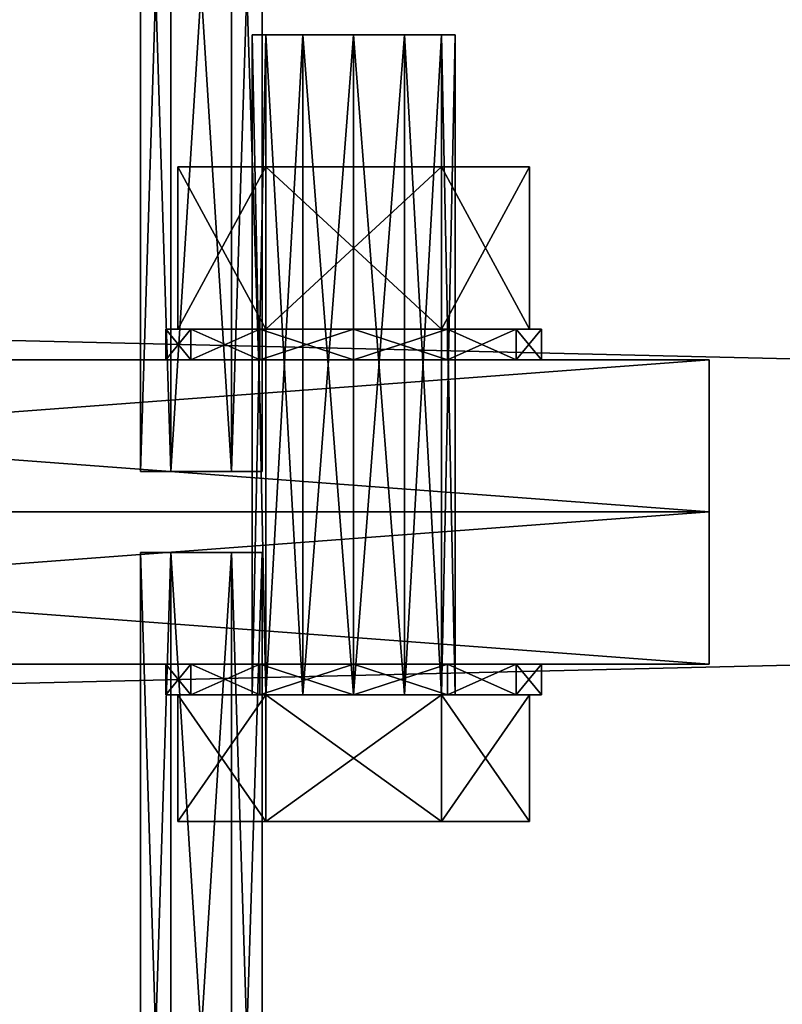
# Model space of a CAD drawing. Header units: millimetres. Extents: x 60485 to 71303, y 100 to 16900.
# Tile 825 of 1056: x 65832 to 65907, y 8451 to 8549. Entities that reach past the tile are written whole.
import ezdxf

# ---------------------------------------------------------------- set-up
doc = ezdxf.new("R2010")
doc.units = ezdxf.units.MM
for name, color, linetype in [('1', 7, 'Continuous'), ('13', 7, 'Continuous'), ('99', 7, 'Continuous')]:
    doc.layers.add(name, color=color, linetype=linetype)

msp = doc.modelspace()

# ---------------------------------------------------------------- meshes
at = {"layer": '1', "color": 7}
mesh = msp.add_polyface(dxfattribs=at)
corners = [(70799.993, 8399.999, 2949.999), (70799.993, 8399.999, -0.001), (62299.993, 8399.999, -0.001), (62299.993, 8399.999, 2949.999), (70799.993, 8599.999, -0.001), (62299.993, 8599.999, -0.001), (70799.993, 8599.999, 2949.999), (62299.993, 8599.999, 2949.999)]
mesh.append_faces([[corners[k] for k in face] for face in [(0, 2, 3, 3), (1, 5, 2, 2), (4, 7, 5, 5), (6, 3, 7, 7), (1, 6, 4, 4), (3, 5, 7, 7)]], dxfattribs={"vtx0": -1, "color": 7})
mesh.append_faces([[corners[k] for k in face] for face in [(0, 1, 2, 2), (1, 4, 5, 5), (4, 6, 7, 7), (6, 0, 3, 3), (1, 0, 6, 6), (3, 2, 5, 5)]], dxfattribs={"vtx2": -1, "vtx3": -1, "color": 7})
at = {"layer": '13', "color": 7}
mesh = msp.add_polyface(dxfattribs=at)
corners = [(65844.804, 8599, 2867), (65850, 8599, 2864), (65847, 8599, 2864.804), (65853, 8599, 2864.804), (65855.196, 8599, 2867), (65844, 8599, 2870), (65844.804, 8599, 2873), (65856, 8599, 2870), (65855.196, 8599, 2873), (65847, 8599, 2875.196), (65850, 8599, 2876), (65853, 8599, 2875.196), (65844.024, 8599, 2870), (65847.012, 8599, 2875.175), (65847.012, 8504, 2875.175), (65844.024, 8504, 2870), (65852.988, 8599, 2875.175), (65852.988, 8504, 2875.175), (65855.976, 8599, 2870), (65855.976, 8504, 2870), (65852.988, 8599, 2864.825), (65852.988, 8504, 2864.825), (65847.012, 8599, 2864.825), (65847.012, 8504, 2864.825), (65849.5, 8600, 2870), (65849.567, 8599, 2870.25), (65849.5, 8599, 2870), (65849.567, 8600, 2870.25), (65849.75, 8599, 2870.433), (65849.75, 8600, 2870.433), (65850, 8599, 2870.5), (65849.567, 8599, 2869.75), (65850, 8599, 2869.5), (65849.75, 8599, 2869.567), (65850.25, 8599, 2869.567), (65850.433, 8599, 2869.75), (65850.5, 8599, 2870), (65850.433, 8599, 2870.25), (65850.25, 8599, 2870.433)]
mesh.append_faces([[corners[k] for k in face] for face in [(0, 1, 2, 2), (8, 10, 11, 11), (12, 14, 15, 15), (13, 17, 14, 14), (16, 19, 17, 17), (18, 21, 19, 19), (20, 23, 21, 21), (22, 15, 23, 23), (13, 18, 16, 16), (20, 12, 22, 22), (15, 21, 23, 23), (19, 14, 17, 17), (24, 25, 26, 26), (27, 28, 25, 25), (29, 30, 28, 28), (31, 32, 33, 33), (37, 30, 38, 38)]], dxfattribs={"vtx0": -1, "color": 7})
mesh.append_faces([[corners[k] for k in face] for face in [(1, 0, 3, 3), (3, 0, 4, 4), (4, 6, 7, 7), (7, 6, 8, 8), (18, 12, 20, 20), (21, 15, 19, 19), (32, 31, 34, 34), (34, 26, 35, 35), (35, 25, 36, 36), (36, 28, 37, 37)]], dxfattribs={"vtx0": -1, "vtx1": -1, "color": 7})
mesh.append_faces([[corners[k] for k in face] for face in [(4, 0, 5, 5), (4, 5, 6, 6), (8, 6, 9, 9), (8, 9, 10, 10), (18, 13, 12, 12), (19, 15, 14, 14), (34, 31, 26, 26), (35, 26, 25, 25), (36, 25, 28, 28), (37, 28, 30, 30)]], dxfattribs={"vtx0": -1, "vtx2": -1, "vtx3": -1, "color": 7})
mesh.append_faces([[corners[k] for k in face] for face in [(12, 13, 14, 14), (13, 16, 17, 17), (16, 18, 19, 19), (18, 20, 21, 21), (20, 22, 23, 23), (22, 12, 15, 15)]], dxfattribs={"vtx2": -1, "vtx3": -1, "color": 7})
mesh = msp.add_polyface(dxfattribs=at)
corners = [(65856.34, 8547, 5577.872), (65855, 8482, 5582.872), (65856.34, 8482, 5577.872), (65855, 8547, 5582.872), (65856.34, 8482, 5587.872), (65855.75, 8485, 5566.851), (65848.979, 8485, 5573.622), (65848.979, 8482, 5573.622), (65846.5, 8485, 5582.872), (65846.5, 8482, 5582.872), (65848.979, 8485, 5592.122), (65848.979, 8482, 5592.122), (65855.75, 8485, 5598.894), (65855.75, 8482, 5598.894), (65874.25, 8485, 5566.851), (65881.021, 8485, 5573.622), (65856.34, 8547, 5517.872), (65855, 8482, 5522.872), (65856.34, 8482, 5517.872), (65855, 8547, 5522.872), (65856.34, 8482, 5527.872), (65855.75, 8485, 5506.851), (65848.979, 8485, 5513.622), (65848.979, 8482, 5513.622), (65855.75, 8482, 5506.851), (65846.5, 8485, 5522.872), (65846.5, 8482, 5522.872), (65848.979, 8485, 5532.122), (65848.979, 8482, 5532.122), (65855.75, 8485, 5538.894), (65855.75, 8482, 5538.894), (65881.021, 8485, 5513.622), (65856.34, 8547, 5457.872), (65855, 8482, 5462.872), (65856.34, 8482, 5457.872), (65855, 8547, 5462.872), (65856.34, 8482, 5467.872), (65855.75, 8485, 5446.851), (65848.979, 8485, 5453.622), (65848.979, 8482, 5453.622), (65855.75, 8482, 5446.851), (65846.5, 8485, 5462.872), (65846.5, 8482, 5462.872), (65848.979, 8485, 5472.122), (65848.979, 8482, 5472.122), (65855.75, 8485, 5478.894), (65855.75, 8482, 5478.894), (65881.021, 8485, 5453.622)]
mesh.append_faces([[corners[k] for k in face] for face in [(0, 1, 2, 2), (3, 4, 1, 1), (8, 11, 9, 9), (10, 13, 11, 11), (16, 17, 18, 18), (19, 20, 17, 17), (21, 23, 24, 24), (22, 26, 23, 23), (25, 28, 26, 26), (27, 30, 28, 28), (32, 33, 34, 34), (35, 36, 33, 33), (37, 39, 40, 40), (38, 42, 39, 39), (41, 44, 42, 42), (43, 46, 44, 44)]], dxfattribs={"vtx0": -1, "color": 7})
mesh.append_faces([[corners[k] for k in face] for face in [(5, 14, 6, 6), (6, 15, 8, 8), (22, 31, 25, 25), (38, 47, 41, 41)]], dxfattribs={"vtx0": -1, "vtx1": -1, "color": 7})
mesh.append_faces([[corners[k] for k in face] for face in [(5, 6, 7, 7), (6, 8, 9, 9), (8, 10, 11, 11), (10, 12, 13, 13), (21, 22, 23, 23), (22, 25, 26, 26), (25, 27, 28, 28), (27, 29, 30, 30), (37, 38, 39, 39), (38, 41, 42, 42), (41, 43, 44, 44), (43, 45, 46, 46)]], dxfattribs={"vtx2": -1, "vtx3": -1, "color": 7})
mesh = msp.add_polyface(dxfattribs=at)
corners = [(65865, 8547, 5572.872), (65860, 8482, 5574.212), (65865, 8482, 5572.872), (65860, 8547, 5574.212), (65856.34, 8482, 5577.872), (65856.34, 8547, 5587.872), (65860, 8482, 5591.533), (65856.34, 8482, 5587.872), (65860, 8547, 5591.533), (65865, 8482, 5592.872), (65865, 8485, 5564.372), (65855.75, 8485, 5566.851), (65855.75, 8482, 5566.851), (65855.75, 8485, 5598.894), (65865, 8485, 5601.372), (65865, 8482, 5601.372), (65855.75, 8482, 5598.894), (65874.25, 8485, 5566.851), (65846.5, 8485, 5582.872), (65883.5, 8485, 5582.872), (65848.979, 8485, 5592.122), (65881.021, 8485, 5592.122), (65874.25, 8485, 5598.894), (65865, 8547, 5512.872), (65860, 8482, 5514.212), (65865, 8482, 5512.872), (65860, 8547, 5514.212), (65856.34, 8482, 5517.872), (65856.34, 8547, 5527.872), (65860, 8482, 5531.533), (65856.34, 8482, 5527.872), (65860, 8547, 5531.533), (65865, 8482, 5532.872), (65865, 8485, 5504.372), (65855.75, 8485, 5506.851), (65855.75, 8482, 5506.851), (65865, 8482, 5504.372), (65855.75, 8485, 5538.894), (65865, 8485, 5541.372), (65865, 8482, 5541.372), (65855.75, 8482, 5538.894), (65874.25, 8485, 5506.851), (65848.979, 8485, 5513.622), (65846.5, 8485, 5522.872), (65883.5, 8485, 5522.872), (65848.979, 8485, 5532.122), (65881.021, 8485, 5532.122), (65865, 8547, 5452.872), (65860, 8482, 5454.212), (65865, 8482, 5452.872), (65860, 8547, 5454.212), (65856.34, 8482, 5457.872), (65856.34, 8547, 5467.872), (65860, 8482, 5471.533), (65856.34, 8482, 5467.872), (65860, 8547, 5471.533), (65865, 8482, 5472.872), (65865, 8485, 5444.372), (65855.75, 8485, 5446.851), (65855.75, 8482, 5446.851), (65865, 8482, 5444.372), (65855.75, 8485, 5478.894), (65865, 8485, 5481.372), (65865, 8482, 5481.372), (65855.75, 8482, 5478.894), (65874.25, 8485, 5446.851), (65848.979, 8485, 5453.622), (65846.5, 8485, 5462.872), (65883.5, 8485, 5462.872), (65848.979, 8485, 5472.122), (65881.021, 8485, 5472.122)]
mesh.append_faces([[corners[k] for k in face] for face in [(0, 1, 2, 2), (3, 4, 1, 1), (5, 6, 7, 7), (8, 9, 6, 6), (13, 15, 16, 16), (17, 11, 10, 10), (13, 22, 14, 14), (23, 24, 25, 25), (26, 27, 24, 24), (28, 29, 30, 30), (31, 32, 29, 29), (33, 35, 36, 36), (37, 39, 40, 40), (47, 48, 49, 49), (50, 51, 48, 48), (52, 53, 54, 54), (55, 56, 53, 53), (57, 59, 60, 60), (61, 63, 64, 64)]], dxfattribs={"vtx0": -1, "color": 7})
mesh.append_faces([[corners[k] for k in face] for face in [(18, 19, 20, 20), (20, 21, 13, 13), (34, 41, 42, 42), (43, 44, 45, 45), (45, 46, 37, 37), (58, 65, 66, 66), (67, 68, 69, 69), (69, 70, 61, 61)]], dxfattribs={"vtx0": -1, "vtx1": -1, "color": 7})
mesh.append_faces([[corners[k] for k in face] for face in [(10, 11, 12, 12), (13, 14, 15, 15), (33, 34, 35, 35), (37, 38, 39, 39), (57, 58, 59, 59), (61, 62, 63, 63)]], dxfattribs={"vtx2": -1, "vtx3": -1, "color": 7})
mesh = msp.add_polyface(dxfattribs=at)
corners = [(65875, 8547, 5582.872), (65873.66, 8482, 5577.872), (65875, 8482, 5582.872), (65873.66, 8547, 5587.872), (65873.66, 8482, 5587.872), (65883.5, 8485, 5582.872), (65881.021, 8485, 5573.622), (65881.021, 8482, 5573.622), (65874.25, 8485, 5566.851), (65874.25, 8482, 5566.851), (65874.25, 8485, 5598.894), (65881.021, 8485, 5592.122), (65881.021, 8482, 5592.122), (65883.5, 8482, 5582.872), (65846.5, 8485, 5582.872), (65848.979, 8485, 5592.122), (65875, 8547, 5522.872), (65873.66, 8482, 5517.872), (65875, 8482, 5522.872), (65873.66, 8547, 5527.872), (65873.66, 8482, 5527.872), (65883.5, 8485, 5522.872), (65881.021, 8485, 5513.622), (65881.021, 8482, 5513.622), (65883.5, 8482, 5522.872), (65874.25, 8485, 5506.851), (65874.25, 8482, 5506.851), (65874.25, 8485, 5538.894), (65881.021, 8485, 5532.122), (65881.021, 8482, 5532.122), (65874.25, 8482, 5538.894), (65846.5, 8485, 5522.872), (65848.979, 8485, 5532.122), (65875, 8547, 5462.872), (65873.66, 8482, 5457.872), (65875, 8482, 5462.872), (65873.66, 8547, 5467.872), (65873.66, 8482, 5467.872), (65883.5, 8485, 5462.872), (65881.021, 8485, 5453.622), (65881.021, 8482, 5453.622), (65883.5, 8482, 5462.872), (65874.25, 8485, 5446.851), (65874.25, 8482, 5446.851), (65874.25, 8485, 5478.894), (65881.021, 8485, 5472.122), (65881.021, 8482, 5472.122), (65874.25, 8482, 5478.894), (65846.5, 8485, 5462.872), (65848.979, 8485, 5472.122)]
mesh.append_faces([[corners[k] for k in face] for face in [(0, 1, 2, 2), (3, 2, 4, 4), (11, 13, 12, 12), (16, 17, 18, 18), (19, 18, 20, 20), (21, 23, 24, 24), (22, 26, 23, 23), (27, 29, 30, 30), (28, 24, 29, 29), (33, 34, 35, 35), (36, 35, 37, 37), (38, 40, 41, 41), (39, 43, 40, 40), (44, 46, 47, 47), (45, 41, 46, 46)]], dxfattribs={"vtx0": -1, "color": 7})
mesh.append_faces([[corners[k] for k in face] for face in [(14, 6, 5, 5), (15, 5, 11, 11), (31, 22, 21, 21), (32, 21, 28, 28), (48, 39, 38, 38), (49, 38, 45, 45)]], dxfattribs={"vtx0": -1, "vtx2": -1, "vtx3": -1, "color": 7})
mesh.append_faces([[corners[k] for k in face] for face in [(5, 6, 7, 7), (6, 8, 9, 9), (10, 11, 12, 12), (11, 5, 13, 13), (21, 22, 23, 23), (22, 25, 26, 26), (27, 28, 29, 29), (28, 21, 24, 24), (38, 39, 40, 40), (39, 42, 43, 43), (44, 45, 46, 46), (45, 38, 41, 41)]], dxfattribs={"vtx2": -1, "vtx3": -1, "color": 7})
mesh = msp.add_polyface(dxfattribs=at)
corners = [(65865, 8547, 5572.872), (65860, 8547, 5574.212), (65860, 8482, 5574.212), (65856.34, 8547, 5577.872), (65856.34, 8482, 5577.872), (65855, 8547, 5582.872), (65855, 8482, 5582.872), (65856.34, 8547, 5587.872), (65856.34, 8482, 5587.872), (65860, 8547, 5591.533), (65860, 8482, 5591.533), (65865, 8547, 5592.872), (65865, 8482, 5592.872), (65865, 8518, 5564.372), (65855.75, 8518, 5566.851), (65855.75, 8515, 5566.851), (65865, 8515, 5564.372), (65848.979, 8518, 5573.622), (65848.979, 8515, 5573.622), (65846.5, 8518, 5582.872), (65846.5, 8515, 5582.872), (65848.979, 8518, 5592.122), (65848.979, 8515, 5592.122), (65855.75, 8518, 5598.894), (65855.75, 8515, 5598.894), (65865, 8518, 5601.372), (65865, 8515, 5601.372), (65874.25, 8515, 5598.894), (65881.021, 8515, 5592.122), (65883.5, 8515, 5582.872), (65881.021, 8515, 5573.622), (65874.25, 8515, 5566.851), (65865, 8547, 5512.872), (65860, 8547, 5514.212), (65860, 8482, 5514.212), (65856.34, 8547, 5517.872), (65856.34, 8482, 5517.872), (65855, 8547, 5522.872), (65855, 8482, 5522.872), (65856.34, 8547, 5527.872), (65856.34, 8482, 5527.872), (65860, 8547, 5531.533), (65860, 8482, 5531.533), (65865, 8547, 5532.872), (65865, 8482, 5532.872), (65865, 8518, 5504.372), (65855.75, 8518, 5506.851), (65855.75, 8515, 5506.851), (65865, 8515, 5504.372), (65848.979, 8518, 5513.622), (65848.979, 8515, 5513.622), (65846.5, 8518, 5522.872), (65846.5, 8515, 5522.872), (65848.979, 8518, 5532.122), (65848.979, 8515, 5532.122), (65855.75, 8518, 5538.894), (65855.75, 8515, 5538.894), (65865, 8518, 5541.372), (65865, 8515, 5541.372), (65874.25, 8515, 5538.894), (65881.021, 8515, 5532.122), (65883.5, 8515, 5522.872), (65881.021, 8515, 5513.622), (65874.25, 8515, 5506.851), (65865, 8547, 5452.872), (65860, 8547, 5454.212), (65860, 8482, 5454.212), (65856.34, 8547, 5457.872), (65856.34, 8482, 5457.872), (65855, 8547, 5462.872), (65855, 8482, 5462.872), (65856.34, 8547, 5467.872), (65856.34, 8482, 5467.872), (65860, 8547, 5471.533), (65860, 8482, 5471.533), (65865, 8547, 5472.872), (65865, 8482, 5472.872), (65865, 8518, 5444.372), (65855.75, 8515, 5446.851), (65865, 8515, 5444.372), (65855.75, 8518, 5446.851), (65848.979, 8515, 5453.622), (65848.979, 8518, 5453.622), (65846.5, 8515, 5462.872), (65846.5, 8518, 5462.872), (65848.979, 8515, 5472.122), (65848.979, 8518, 5472.122), (65855.75, 8515, 5478.894), (65855.75, 8518, 5478.894), (65865, 8515, 5481.372), (65881.021, 8515, 5472.122), (65883.5, 8515, 5462.872), (65881.021, 8515, 5453.622), (65874.25, 8515, 5446.851)]
mesh.append_faces([[corners[k] for k in face] for face in [(13, 15, 16, 16), (14, 18, 15, 15), (17, 20, 18, 18), (19, 22, 20, 20), (21, 24, 22, 22), (23, 26, 24, 24), (27, 24, 26, 26), (15, 31, 16, 16), (45, 47, 48, 48), (46, 50, 47, 47), (49, 52, 50, 50), (51, 54, 52, 52), (53, 56, 54, 54), (55, 58, 56, 56), (59, 56, 58, 58), (47, 63, 48, 48), (77, 78, 79, 79), (80, 81, 78, 78), (82, 83, 81, 81), (84, 85, 83, 83), (86, 87, 85, 85), (88, 89, 87, 87)]], dxfattribs={"vtx0": -1, "color": 7})
mesh.append_faces([[corners[k] for k in face] for face in [(24, 28, 22, 22), (22, 29, 20, 20), (20, 30, 18, 18), (18, 31, 15, 15), (56, 60, 54, 54), (54, 61, 52, 52), (52, 62, 50, 50), (50, 63, 47, 47), (87, 90, 85, 85), (85, 91, 83, 83), (83, 92, 81, 81), (81, 93, 78, 78)]], dxfattribs={"vtx0": -1, "vtx1": -1, "color": 7})
mesh.append_faces([[corners[k] for k in face] for face in [(0, 1, 2, 2), (1, 3, 4, 4), (3, 5, 6, 6), (5, 7, 8, 8), (7, 9, 10, 10), (9, 11, 12, 12), (13, 14, 15, 15), (14, 17, 18, 18), (17, 19, 20, 20), (19, 21, 22, 22), (21, 23, 24, 24), (23, 25, 26, 26), (32, 33, 34, 34), (33, 35, 36, 36), (35, 37, 38, 38), (37, 39, 40, 40), (39, 41, 42, 42), (41, 43, 44, 44), (45, 46, 47, 47), (46, 49, 50, 50), (49, 51, 52, 52), (51, 53, 54, 54), (53, 55, 56, 56), (55, 57, 58, 58), (64, 65, 66, 66), (65, 67, 68, 68), (67, 69, 70, 70), (69, 71, 72, 72), (71, 73, 74, 74), (73, 75, 76, 76)]], dxfattribs={"vtx2": -1, "vtx3": -1, "color": 7})
mesh = msp.add_polyface(dxfattribs=at)
corners = [(65875, 8547, 5582.872), (65873.66, 8547, 5577.872), (65873.66, 8482, 5577.872), (65870, 8547, 5574.212), (65870, 8482, 5574.212), (65865, 8547, 5572.872), (65865, 8482, 5572.872), (65865, 8547, 5592.872), (65870, 8547, 5591.533), (65870, 8482, 5591.533), (65873.66, 8547, 5587.872), (65873.66, 8482, 5587.872), (65875, 8482, 5582.872), (65883.5, 8518, 5582.872), (65881.021, 8518, 5573.622), (65881.021, 8515, 5573.622), (65883.5, 8515, 5582.872), (65874.25, 8518, 5566.851), (65874.25, 8515, 5566.851), (65865, 8518, 5564.372), (65865, 8515, 5564.372), (65865, 8518, 5601.372), (65874.25, 8518, 5598.894), (65874.25, 8515, 5598.894), (65865, 8515, 5601.372), (65881.021, 8518, 5592.122), (65881.021, 8515, 5592.122), (65855.75, 8515, 5598.894), (65848.979, 8515, 5592.122), (65846.5, 8515, 5582.872), (65848.979, 8515, 5573.622), (65875, 8547, 5522.872), (65873.66, 8547, 5517.872), (65873.66, 8482, 5517.872), (65870, 8547, 5514.212), (65870, 8482, 5514.212), (65865, 8547, 5512.872), (65865, 8482, 5512.872), (65865, 8547, 5532.872), (65870, 8547, 5531.533), (65870, 8482, 5531.533), (65873.66, 8547, 5527.872), (65873.66, 8482, 5527.872), (65875, 8482, 5522.872), (65883.5, 8518, 5522.872), (65881.021, 8518, 5513.622), (65881.021, 8515, 5513.622), (65883.5, 8515, 5522.872), (65874.25, 8518, 5506.851), (65874.25, 8515, 5506.851), (65865, 8518, 5504.372), (65865, 8515, 5504.372), (65865, 8518, 5541.372), (65874.25, 8518, 5538.894), (65874.25, 8515, 5538.894), (65865, 8515, 5541.372), (65881.021, 8518, 5532.122), (65881.021, 8515, 5532.122), (65855.75, 8515, 5538.894), (65848.979, 8515, 5532.122), (65846.5, 8515, 5522.872), (65848.979, 8515, 5513.622), (65875, 8547, 5462.872), (65873.66, 8547, 5457.872), (65873.66, 8482, 5457.872), (65870, 8547, 5454.212), (65870, 8482, 5454.212), (65865, 8547, 5452.872), (65865, 8482, 5452.872), (65865, 8547, 5472.872), (65870, 8547, 5471.533), (65870, 8482, 5471.533), (65873.66, 8547, 5467.872), (65873.66, 8482, 5467.872), (65875, 8482, 5462.872), (65883.5, 8518, 5462.872), (65881.021, 8518, 5453.622), (65881.021, 8515, 5453.622), (65883.5, 8515, 5462.872), (65874.25, 8518, 5446.851), (65874.25, 8515, 5446.851), (65865, 8515, 5444.372), (65865, 8518, 5481.372), (65874.25, 8515, 5478.894), (65865, 8515, 5481.372), (65874.25, 8518, 5478.894), (65881.021, 8515, 5472.122), (65881.021, 8518, 5472.122), (65855.75, 8515, 5478.894), (65848.979, 8515, 5472.122), (65846.5, 8515, 5462.872), (65848.979, 8515, 5453.622), (65855.75, 8515, 5446.851)]
mesh.append_faces([[corners[k] for k in face] for face in [(13, 15, 16, 16), (14, 18, 15, 15), (17, 20, 18, 18), (21, 23, 24, 24), (22, 26, 23, 23), (25, 16, 26, 26), (44, 46, 47, 47), (45, 49, 46, 46), (48, 51, 49, 49), (52, 54, 55, 55), (53, 57, 54, 54), (56, 47, 57, 57), (75, 77, 78, 78), (76, 80, 77, 77), (79, 81, 80, 80), (82, 83, 84, 84), (85, 86, 83, 83), (87, 78, 86, 86), (83, 88, 84, 84), (92, 80, 81, 81)]], dxfattribs={"vtx0": -1, "color": 7})
mesh.append_faces([[corners[k] for k in face] for face in [(27, 23, 26, 26), (28, 26, 16, 16), (29, 16, 15, 15), (30, 15, 18, 18), (58, 54, 57, 57), (59, 57, 47, 47), (60, 47, 46, 46), (61, 46, 49, 49), (88, 83, 86, 86), (89, 86, 78, 78), (90, 78, 77, 77), (91, 77, 80, 80)]], dxfattribs={"vtx0": -1, "vtx2": -1, "vtx3": -1, "color": 7})
mesh.append_faces([[corners[k] for k in face] for face in [(0, 1, 2, 2), (1, 3, 4, 4), (3, 5, 6, 6), (7, 8, 9, 9), (8, 10, 11, 11), (10, 0, 12, 12), (13, 14, 15, 15), (14, 17, 18, 18), (17, 19, 20, 20), (21, 22, 23, 23), (22, 25, 26, 26), (25, 13, 16, 16), (31, 32, 33, 33), (32, 34, 35, 35), (34, 36, 37, 37), (38, 39, 40, 40), (39, 41, 42, 42), (41, 31, 43, 43), (44, 45, 46, 46), (45, 48, 49, 49), (48, 50, 51, 51), (52, 53, 54, 54), (53, 56, 57, 57), (56, 44, 47, 47), (62, 63, 64, 64), (63, 65, 66, 66), (65, 67, 68, 68), (69, 70, 71, 71), (70, 72, 73, 73), (72, 62, 74, 74), (75, 76, 77, 77), (76, 79, 80, 80)]], dxfattribs={"vtx2": -1, "vtx3": -1, "color": 7})
mesh = msp.add_polyface(dxfattribs=at)
corners = [(65865, 8547, 5572.872), (65856.34, 8547, 5577.872), (65860, 8547, 5574.212), (65870, 8547, 5574.212), (65855, 8547, 5582.872), (65873.66, 8547, 5577.872), (65856.34, 8547, 5587.872), (65875, 8547, 5582.872), (65860, 8547, 5591.533), (65873.66, 8534, 5567.872), (65856.34, 8534, 5567.872), (65856.34, 8518, 5567.872), (65847.679, 8534, 5582.872), (65847.679, 8518, 5582.872), (65856.34, 8534, 5597.872), (65856.34, 8518, 5597.872), (65865, 8547, 5512.872), (65856.34, 8547, 5517.872), (65860, 8547, 5514.212), (65870, 8547, 5514.212), (65855, 8547, 5522.872), (65873.66, 8547, 5517.872), (65856.34, 8547, 5527.872), (65875, 8547, 5522.872), (65860, 8547, 5531.533), (65873.66, 8534, 5507.872), (65856.34, 8534, 5507.872), (65856.34, 8518, 5507.872), (65847.679, 8534, 5522.872), (65847.679, 8518, 5522.872), (65856.34, 8534, 5537.872), (65856.34, 8518, 5537.872), (65873.66, 8518, 5537.872), (65865, 8547, 5452.872), (65856.34, 8547, 5457.872), (65860, 8547, 5454.212), (65870, 8547, 5454.212), (65855, 8547, 5462.872), (65873.66, 8547, 5457.872), (65856.34, 8547, 5467.872), (65875, 8547, 5462.872), (65860, 8547, 5471.533), (65873.66, 8534, 5447.872), (65856.34, 8534, 5447.872), (65856.34, 8518, 5447.872), (65847.679, 8534, 5462.872), (65847.679, 8518, 5462.872), (65856.34, 8534, 5477.872), (65856.34, 8518, 5477.872), (65873.66, 8518, 5477.872)]
mesh.append_faces([[corners[k] for k in face] for face in [(0, 1, 2, 2), (9, 12, 10, 10), (16, 17, 18, 18), (26, 29, 27, 27), (28, 31, 29, 29), (30, 32, 31, 31), (25, 28, 26, 26), (33, 34, 35, 35), (43, 46, 44, 44), (45, 48, 46, 46), (47, 49, 48, 48), (42, 45, 43, 43)]], dxfattribs={"vtx0": -1, "color": 7})
mesh.append_faces([[corners[k] for k in face] for face in [(1, 3, 4, 4), (4, 5, 6, 6), (6, 7, 8, 8), (12, 9, 14, 14), (17, 19, 20, 20), (20, 21, 22, 22), (22, 23, 24, 24), (28, 25, 30, 30), (34, 36, 37, 37), (37, 38, 39, 39), (39, 40, 41, 41), (45, 42, 47, 47)]], dxfattribs={"vtx0": -1, "vtx1": -1, "color": 7})
mesh.append_faces([[corners[k] for k in face] for face in [(9, 10, 11, 11), (10, 12, 13, 13), (12, 14, 15, 15), (25, 26, 27, 27), (26, 28, 29, 29), (28, 30, 31, 31), (42, 43, 44, 44), (43, 45, 46, 46), (45, 47, 48, 48)]], dxfattribs={"vtx2": -1, "vtx3": -1, "color": 7})
mesh = msp.add_polyface(dxfattribs=at)
corners = [(65873.66, 8547, 5577.872), (65870, 8482, 5574.212), (65873.66, 8482, 5577.872), (65870, 8547, 5574.212), (65865, 8482, 5572.872), (65865, 8547, 5592.872), (65870, 8482, 5591.533), (65865, 8482, 5592.872), (65870, 8547, 5591.533), (65873.66, 8482, 5587.872), (65874.25, 8485, 5566.851), (65865, 8485, 5564.372), (65865, 8482, 5564.372), (65865, 8485, 5601.372), (65874.25, 8485, 5598.894), (65874.25, 8482, 5598.894), (65848.979, 8485, 5573.622), (65881.021, 8485, 5573.622), (65855.75, 8485, 5598.894), (65881.021, 8485, 5592.122), (65873.66, 8547, 5517.872), (65870, 8482, 5514.212), (65873.66, 8482, 5517.872), (65870, 8547, 5514.212), (65865, 8482, 5512.872), (65865, 8547, 5532.872), (65870, 8482, 5531.533), (65865, 8482, 5532.872), (65870, 8547, 5531.533), (65873.66, 8482, 5527.872), (65874.25, 8485, 5506.851), (65865, 8485, 5504.372), (65865, 8482, 5504.372), (65874.25, 8482, 5506.851), (65865, 8485, 5541.372), (65874.25, 8485, 5538.894), (65874.25, 8482, 5538.894), (65865, 8482, 5541.372), (65855.75, 8485, 5506.851), (65848.979, 8485, 5513.622), (65881.021, 8485, 5513.622), (65855.75, 8485, 5538.894), (65881.021, 8485, 5532.122), (65873.66, 8547, 5457.872), (65870, 8482, 5454.212), (65873.66, 8482, 5457.872), (65870, 8547, 5454.212), (65865, 8482, 5452.872), (65865, 8547, 5472.872), (65870, 8482, 5471.533), (65865, 8482, 5472.872), (65870, 8547, 5471.533), (65873.66, 8482, 5467.872), (65874.25, 8485, 5446.851), (65865, 8485, 5444.372), (65865, 8482, 5444.372), (65874.25, 8482, 5446.851), (65865, 8485, 5481.372), (65874.25, 8485, 5478.894), (65874.25, 8482, 5478.894), (65865, 8482, 5481.372), (65855.75, 8485, 5446.851), (65848.979, 8485, 5453.622), (65881.021, 8485, 5453.622), (65855.75, 8485, 5478.894), (65881.021, 8485, 5472.122)]
mesh.append_faces([[corners[k] for k in face] for face in [(0, 1, 2, 2), (3, 4, 1, 1), (5, 6, 7, 7), (8, 9, 6, 6), (20, 21, 22, 22), (23, 24, 21, 21), (25, 26, 27, 27), (28, 29, 26, 26), (30, 32, 33, 33), (34, 36, 37, 37), (30, 38, 31, 31), (41, 35, 34, 34), (43, 44, 45, 45), (46, 47, 44, 44), (48, 49, 50, 50), (51, 52, 49, 49), (53, 55, 56, 56), (57, 59, 60, 60), (53, 61, 54, 54), (64, 58, 57, 57)]], dxfattribs={"vtx0": -1, "color": 7})
mesh.append_faces([[corners[k] for k in face] for face in [(16, 10, 17, 17), (18, 19, 14, 14), (39, 30, 40, 40), (41, 42, 35, 35), (62, 53, 63, 63), (64, 65, 58, 58)]], dxfattribs={"vtx0": -1, "vtx2": -1, "vtx3": -1, "color": 7})
mesh.append_faces([[corners[k] for k in face] for face in [(10, 11, 12, 12), (13, 14, 15, 15), (30, 31, 32, 32), (34, 35, 36, 36), (53, 54, 55, 55), (57, 58, 59, 59)]], dxfattribs={"vtx2": -1, "vtx3": -1, "color": 7})
mesh = msp.add_polyface(dxfattribs=at)
corners = [(65856.34, 8547, 5577.872), (65865, 8547, 5572.872), (65870, 8547, 5574.212), (65855, 8547, 5582.872), (65873.66, 8547, 5577.872), (65856.34, 8547, 5587.872), (65875, 8547, 5582.872), (65860, 8547, 5591.533), (65873.66, 8547, 5587.872), (65865, 8547, 5592.872), (65870, 8547, 5591.533), (65882.321, 8534, 5582.872), (65873.66, 8534, 5567.872), (65873.66, 8518, 5567.872), (65856.34, 8534, 5597.872), (65873.66, 8534, 5597.872), (65873.66, 8518, 5597.872), (65882.321, 8518, 5582.872), (65856.34, 8547, 5517.872), (65865, 8547, 5512.872), (65870, 8547, 5514.212), (65855, 8547, 5522.872), (65873.66, 8547, 5517.872), (65856.34, 8547, 5527.872), (65875, 8547, 5522.872), (65860, 8547, 5531.533), (65873.66, 8547, 5527.872), (65865, 8547, 5532.872), (65870, 8547, 5531.533), (65882.321, 8534, 5522.872), (65873.66, 8534, 5507.872), (65873.66, 8518, 5507.872), (65856.34, 8534, 5537.872), (65873.66, 8534, 5537.872), (65873.66, 8518, 5537.872), (65882.321, 8518, 5522.872), (65856.34, 8547, 5457.872), (65865, 8547, 5452.872), (65870, 8547, 5454.212), (65855, 8547, 5462.872), (65873.66, 8547, 5457.872), (65856.34, 8547, 5467.872), (65875, 8547, 5462.872), (65860, 8547, 5471.533), (65873.66, 8547, 5467.872), (65865, 8547, 5472.872), (65870, 8547, 5471.533), (65882.321, 8534, 5462.872), (65873.66, 8534, 5447.872), (65873.66, 8518, 5447.872), (65856.34, 8534, 5477.872), (65873.66, 8534, 5477.872), (65873.66, 8518, 5477.872), (65882.321, 8518, 5462.872)]
mesh.append_faces([[corners[k] for k in face] for face in [(9, 8, 10, 10), (14, 11, 15, 15), (27, 26, 28, 28), (32, 29, 33, 33), (45, 44, 46, 46), (50, 47, 51, 51)]], dxfattribs={"vtx0": -1, "color": 7})
mesh.append_faces([[corners[k] for k in face] for face in [(7, 8, 9, 9), (25, 26, 27, 27), (43, 44, 45, 45)]], dxfattribs={"vtx0": -1, "vtx1": -1, "color": 7})
mesh.append_faces([[corners[k] for k in face] for face in [(0, 1, 2, 2), (3, 2, 4, 4), (5, 4, 6, 6), (7, 6, 8, 8), (14, 12, 11, 11), (18, 19, 20, 20), (21, 20, 22, 22), (23, 22, 24, 24), (25, 24, 26, 26), (32, 30, 29, 29), (36, 37, 38, 38), (39, 38, 40, 40), (41, 40, 42, 42), (43, 42, 44, 44), (50, 48, 47, 47)]], dxfattribs={"vtx0": -1, "vtx2": -1, "vtx3": -1, "color": 7})
mesh.append_faces([[corners[k] for k in face] for face in [(11, 12, 13, 13), (14, 15, 16, 16), (15, 11, 17, 17), (29, 30, 31, 31), (32, 33, 34, 34), (33, 29, 35, 35), (47, 48, 49, 49), (50, 51, 52, 52), (51, 47, 53, 53)]], dxfattribs={"vtx2": -1, "vtx3": -1, "color": 7})
mesh = msp.add_polyface(dxfattribs=at)
corners = [(65856.34, 8534, 5567.872), (65847.679, 8518, 5582.872), (65856.34, 8518, 5567.872), (65847.679, 8534, 5582.872), (65856.34, 8518, 5597.872), (65856.34, 8534, 5597.872), (65873.66, 8518, 5597.872), (65873.66, 8518, 5567.872), (65874.25, 8518, 5566.851), (65855.75, 8518, 5566.851), (65865, 8518, 5564.372), (65848.979, 8518, 5573.622), (65881.021, 8518, 5573.622), (65846.5, 8518, 5582.872), (65883.5, 8518, 5582.872), (65848.979, 8518, 5592.122), (65881.021, 8518, 5592.122), (65855.75, 8518, 5598.894), (65874.25, 8518, 5598.894), (65865, 8518, 5601.372), (65856.34, 8518, 5537.872), (65873.66, 8518, 5507.872), (65847.679, 8518, 5522.872), (65856.34, 8518, 5507.872), (65874.25, 8518, 5506.851), (65855.75, 8518, 5506.851), (65865, 8518, 5504.372), (65848.979, 8518, 5513.622), (65881.021, 8518, 5513.622), (65846.5, 8518, 5522.872), (65883.5, 8518, 5522.872), (65848.979, 8518, 5532.122), (65881.021, 8518, 5532.122), (65855.75, 8518, 5538.894), (65874.25, 8518, 5538.894), (65865, 8518, 5541.372), (65856.34, 8518, 5477.872), (65873.66, 8518, 5447.872), (65847.679, 8518, 5462.872), (65856.34, 8518, 5447.872), (65865, 8518, 5444.372), (65855.75, 8518, 5446.851), (65855.75, 8515, 5446.851), (65848.979, 8518, 5453.622), (65848.979, 8515, 5453.622), (65846.5, 8518, 5462.872), (65846.5, 8515, 5462.872), (65848.979, 8518, 5472.122), (65848.979, 8515, 5472.122), (65855.75, 8518, 5478.894), (65855.75, 8515, 5478.894), (65865, 8518, 5481.372), (65865, 8515, 5481.372), (65874.25, 8518, 5446.851), (65881.021, 8518, 5453.622), (65883.5, 8518, 5462.872), (65881.021, 8518, 5472.122)]
mesh.append_faces([[corners[k] for k in face] for face in [(0, 1, 2, 2), (3, 4, 1, 1), (5, 6, 4, 4), (1, 7, 2, 2), (8, 9, 10, 10), (17, 18, 19, 19), (22, 21, 23, 23), (24, 25, 26, 26), (33, 34, 35, 35), (38, 37, 39, 39), (53, 41, 40, 40)]], dxfattribs={"vtx0": -1, "color": 7})
mesh.append_faces([[corners[k] for k in face] for face in [(4, 7, 1, 1), (9, 8, 11, 11), (11, 12, 13, 13), (13, 14, 15, 15), (15, 16, 17, 17), (20, 21, 22, 22), (25, 24, 27, 27), (27, 28, 29, 29), (29, 30, 31, 31), (31, 32, 33, 33), (36, 37, 38, 38), (41, 53, 43, 43), (43, 54, 45, 45), (45, 55, 47, 47), (47, 56, 49, 49)]], dxfattribs={"vtx0": -1, "vtx1": -1, "color": 7})
mesh.append_faces([[corners[k] for k in face] for face in [(40, 41, 42, 42), (41, 43, 44, 44), (43, 45, 46, 46), (45, 47, 48, 48), (47, 49, 50, 50), (49, 51, 52, 52)]], dxfattribs={"vtx2": -1, "vtx3": -1, "color": 7})
mesh = msp.add_polyface(dxfattribs=at)
corners = [(65882.321, 8534, 5582.872), (65873.66, 8518, 5567.872), (65882.321, 8518, 5582.872), (65873.66, 8534, 5567.872), (65856.34, 8518, 5567.872), (65873.66, 8534, 5597.872), (65873.66, 8518, 5597.872), (65856.34, 8518, 5597.872), (65848.979, 8518, 5573.622), (65874.25, 8518, 5566.851), (65881.021, 8518, 5573.622), (65846.5, 8518, 5582.872), (65883.5, 8518, 5582.872), (65848.979, 8518, 5592.122), (65881.021, 8518, 5592.122), (65855.75, 8518, 5598.894), (65874.25, 8518, 5598.894), (65882.321, 8534, 5522.872), (65873.66, 8518, 5507.872), (65882.321, 8518, 5522.872), (65873.66, 8534, 5507.872), (65856.34, 8518, 5507.872), (65873.66, 8534, 5537.872), (65873.66, 8518, 5537.872), (65856.34, 8518, 5537.872), (65848.979, 8518, 5513.622), (65874.25, 8518, 5506.851), (65881.021, 8518, 5513.622), (65846.5, 8518, 5522.872), (65883.5, 8518, 5522.872), (65848.979, 8518, 5532.122), (65881.021, 8518, 5532.122), (65855.75, 8518, 5538.894), (65874.25, 8518, 5538.894), (65882.321, 8534, 5462.872), (65873.66, 8518, 5447.872), (65882.321, 8518, 5462.872), (65873.66, 8534, 5447.872), (65856.34, 8518, 5447.872), (65873.66, 8534, 5477.872), (65873.66, 8518, 5477.872), (65856.34, 8518, 5477.872), (65874.25, 8518, 5446.851), (65865, 8518, 5444.372), (65865, 8515, 5444.372), (65865, 8518, 5481.372), (65874.25, 8518, 5478.894), (65874.25, 8515, 5478.894), (65881.021, 8518, 5472.122), (65881.021, 8515, 5472.122), (65883.5, 8518, 5462.872), (65883.5, 8515, 5462.872), (65848.979, 8518, 5453.622), (65881.021, 8518, 5453.622), (65846.5, 8518, 5462.872), (65848.979, 8518, 5472.122), (65855.75, 8518, 5478.894)]
mesh.append_faces([[corners[k] for k in face] for face in [(0, 1, 2, 2), (3, 4, 1, 1), (5, 2, 6, 6), (2, 7, 6, 6), (17, 18, 19, 19), (20, 21, 18, 18), (22, 19, 23, 23), (19, 24, 23, 23), (34, 35, 36, 36), (37, 38, 35, 35), (39, 36, 40, 40), (36, 41, 40, 40), (56, 46, 45, 45)]], dxfattribs={"vtx0": -1, "color": 7})
mesh.append_faces([[corners[k] for k in face] for face in [(7, 2, 1, 1), (8, 9, 10, 10), (11, 10, 12, 12), (13, 12, 14, 14), (15, 14, 16, 16), (24, 19, 18, 18), (25, 26, 27, 27), (28, 27, 29, 29), (30, 29, 31, 31), (32, 31, 33, 33), (41, 36, 35, 35), (52, 42, 53, 53), (54, 53, 50, 50), (55, 50, 48, 48), (56, 48, 46, 46)]], dxfattribs={"vtx0": -1, "vtx2": -1, "vtx3": -1, "color": 7})
mesh.append_faces([[corners[k] for k in face] for face in [(42, 43, 44, 44), (45, 46, 47, 47), (46, 48, 49, 49), (48, 50, 51, 51)]], dxfattribs={"vtx2": -1, "vtx3": -1, "color": 7})
mesh = msp.add_polyface(dxfattribs=at)
corners = [(65853, 8401, 2864.804), (65847, 8401, 2864.804), (65850, 8401, 2864), (65855.196, 8401, 2867), (65856, 8401, 2870), (65844.804, 8401, 2867), (65844, 8401, 2870), (65855.196, 8401, 2873), (65844.804, 8401, 2873), (65853, 8401, 2875.196), (65847, 8401, 2875.196), (65850, 8401, 2876), (65855.976, 8401, 2870), (65852.988, 8401, 2875.175), (65852.988, 8496, 2875.175), (65855.976, 8496, 2870), (65847.012, 8401, 2875.175), (65847.012, 8496, 2875.175), (65844.024, 8401, 2870), (65844.024, 8496, 2870), (65847.012, 8401, 2864.825), (65847.012, 8496, 2864.825), (65852.988, 8401, 2864.825), (65852.988, 8496, 2864.825), (65850, 8400, 2869.5), (65850.25, 8401, 2869.567), (65850, 8401, 2869.5), (65850.25, 8400, 2869.567), (65850.433, 8401, 2869.75), (65850.433, 8400, 2869.75), (65850.5, 8401, 2870), (65849.75, 8401, 2869.567), (65849.567, 8401, 2869.75), (65850.433, 8401, 2870.25), (65849.5, 8401, 2870), (65850.25, 8401, 2870.433), (65849.567, 8401, 2870.25), (65850, 8401, 2870.5), (65849.75, 8401, 2870.433)]
mesh.append_faces([[corners[k] for k in face] for face in [(0, 1, 2, 2), (10, 9, 11, 11), (12, 14, 15, 15), (13, 17, 14, 14), (16, 19, 17, 17), (18, 21, 19, 19), (20, 23, 21, 21), (22, 15, 23, 23), (13, 18, 16, 16), (20, 12, 22, 22), (15, 21, 23, 23), (19, 14, 17, 17), (24, 25, 26, 26), (27, 28, 25, 25), (29, 30, 28, 28), (28, 26, 25, 25), (36, 37, 38, 38)]], dxfattribs={"vtx0": -1, "color": 7})
mesh.append_faces([[corners[k] for k in face] for face in [(1, 4, 5, 5), (5, 4, 6, 6), (6, 7, 8, 8), (8, 9, 10, 10), (18, 12, 20, 20), (21, 15, 19, 19), (26, 28, 31, 31), (31, 30, 32, 32), (32, 33, 34, 34), (34, 35, 36, 36)]], dxfattribs={"vtx0": -1, "vtx1": -1, "color": 7})
mesh.append_faces([[corners[k] for k in face] for face in [(1, 0, 3, 3), (1, 3, 4, 4), (6, 4, 7, 7), (8, 7, 9, 9), (18, 13, 12, 12), (19, 15, 14, 14), (31, 28, 30, 30), (32, 30, 33, 33), (34, 33, 35, 35), (36, 35, 37, 37)]], dxfattribs={"vtx0": -1, "vtx2": -1, "vtx3": -1, "color": 7})
mesh.append_faces([[corners[k] for k in face] for face in [(12, 13, 14, 14), (13, 16, 17, 17), (16, 18, 19, 19), (18, 20, 21, 21), (20, 22, 23, 23), (22, 12, 15, 15)]], dxfattribs={"vtx2": -1, "vtx3": -1, "color": 7})
mesh = msp.add_polyface(dxfattribs=at)
corners = [(65865, 8482, 5592.872), (65873.66, 8482, 5587.872), (65860, 8482, 5591.533), (65875, 8482, 5582.872), (65856.34, 8482, 5587.872), (65873.66, 8482, 5577.872), (65855, 8482, 5582.872), (65870, 8482, 5574.212), (65856.34, 8482, 5577.872), (65865, 8482, 5572.872), (65860, 8482, 5574.212), (65873.66, 8482, 5567.872), (65856.34, 8482, 5567.872), (65856.34, 8469.5, 5567.872), (65847.679, 8482, 5582.872), (65847.679, 8469.5, 5582.872), (65856.34, 8482, 5597.872), (65856.34, 8469.5, 5597.872), (65873.66, 8469.5, 5597.872), (65873.66, 8469.5, 5567.872), (65865, 8485, 5564.372), (65855.75, 8482, 5566.851), (65865, 8482, 5564.372), (65855.75, 8485, 5566.851), (65848.979, 8482, 5573.622), (65848.979, 8485, 5573.622), (65846.5, 8482, 5582.872), (65874.25, 8482, 5598.894), (65855.75, 8482, 5598.894), (65865, 8482, 5601.372), (65881.021, 8482, 5592.122), (65848.979, 8482, 5592.122), (65883.5, 8482, 5582.872), (65881.021, 8482, 5573.622), (65874.25, 8482, 5566.851), (65865, 8482, 5532.872), (65873.66, 8482, 5527.872), (65860, 8482, 5531.533), (65875, 8482, 5522.872), (65856.34, 8482, 5527.872), (65873.66, 8482, 5517.872), (65855, 8482, 5522.872), (65870, 8482, 5514.212), (65856.34, 8482, 5517.872), (65865, 8482, 5512.872), (65860, 8482, 5514.212), (65873.66, 8482, 5507.872), (65856.34, 8482, 5507.872), (65856.34, 8469.5, 5507.872), (65847.679, 8482, 5522.872), (65847.679, 8469.5, 5522.872), (65856.34, 8482, 5537.872), (65856.34, 8469.5, 5537.872), (65873.66, 8469.5, 5537.872), (65873.66, 8469.5, 5507.872), (65855.75, 8482, 5538.894), (65881.021, 8482, 5532.122), (65848.979, 8482, 5532.122), (65883.5, 8482, 5522.872), (65846.5, 8482, 5522.872), (65881.021, 8482, 5513.622), (65848.979, 8482, 5513.622), (65874.25, 8482, 5506.851), (65855.75, 8482, 5506.851), (65865, 8482, 5472.872), (65873.66, 8482, 5467.872), (65860, 8482, 5471.533), (65875, 8482, 5462.872), (65856.34, 8482, 5467.872), (65873.66, 8482, 5457.872), (65855, 8482, 5462.872), (65870, 8482, 5454.212), (65856.34, 8482, 5457.872), (65865, 8482, 5452.872), (65860, 8482, 5454.212), (65873.66, 8482, 5447.872), (65856.34, 8482, 5447.872), (65856.34, 8469.5, 5447.872), (65847.679, 8482, 5462.872), (65847.679, 8469.5, 5462.872), (65856.34, 8482, 5477.872), (65856.34, 8469.5, 5477.872), (65873.66, 8469.5, 5477.872), (65873.66, 8469.5, 5447.872), (65855.75, 8482, 5478.894), (65881.021, 8482, 5472.122), (65848.979, 8482, 5472.122), (65883.5, 8482, 5462.872), (65846.5, 8482, 5462.872), (65881.021, 8482, 5453.622), (65848.979, 8482, 5453.622), (65874.25, 8482, 5446.851), (65855.75, 8482, 5446.851)]
mesh.append_faces([[corners[k] for k in face] for face in [(8, 9, 10, 10), (12, 15, 13, 13), (14, 17, 15, 15), (16, 18, 17, 17), (11, 14, 12, 12), (15, 19, 13, 13), (20, 21, 22, 22), (23, 24, 21, 21), (25, 26, 24, 24), (27, 28, 29, 29), (43, 44, 45, 45), (47, 50, 48, 48), (49, 52, 50, 50), (51, 53, 52, 52), (46, 49, 47, 47), (50, 54, 48, 48), (72, 73, 74, 74), (76, 79, 77, 77), (78, 81, 79, 79), (80, 82, 81, 81), (75, 78, 76, 76), (79, 83, 77, 77)]], dxfattribs={"vtx0": -1, "color": 7})
mesh.append_faces([[corners[k] for k in face] for face in [(0, 1, 2, 2), (2, 3, 4, 4), (4, 5, 6, 6), (6, 7, 8, 8), (14, 11, 16, 16), (17, 19, 15, 15), (28, 30, 31, 31), (31, 32, 26, 26), (26, 33, 24, 24), (24, 34, 21, 21), (35, 36, 37, 37), (37, 38, 39, 39), (39, 40, 41, 41), (41, 42, 43, 43), (49, 46, 51, 51), (52, 54, 50, 50), (55, 56, 57, 57), (57, 58, 59, 59), (59, 60, 61, 61), (61, 62, 63, 63), (64, 65, 66, 66), (66, 67, 68, 68), (68, 69, 70, 70), (70, 71, 72, 72), (78, 75, 80, 80), (81, 83, 79, 79), (84, 85, 86, 86), (86, 87, 88, 88), (88, 89, 90, 90), (90, 91, 92, 92)]], dxfattribs={"vtx0": -1, "vtx1": -1, "color": 7})
mesh.append_faces([[corners[k] for k in face] for face in [(8, 7, 9, 9), (43, 42, 44, 44), (72, 71, 73, 73)]], dxfattribs={"vtx0": -1, "vtx2": -1, "vtx3": -1, "color": 7})
mesh.append_faces([[corners[k] for k in face] for face in [(11, 12, 13, 13), (12, 14, 15, 15), (14, 16, 17, 17), (46, 47, 48, 48), (47, 49, 50, 50), (49, 51, 52, 52), (75, 76, 77, 77), (76, 78, 79, 79), (78, 80, 81, 81)]], dxfattribs={"vtx2": -1, "vtx3": -1, "color": 7})
mesh = msp.add_polyface(dxfattribs=at)
corners = [(65873.66, 8482, 5587.872), (65865, 8482, 5592.872), (65870, 8482, 5591.533), (65860, 8482, 5591.533), (65875, 8482, 5582.872), (65856.34, 8482, 5587.872), (65873.66, 8482, 5577.872), (65855, 8482, 5582.872), (65870, 8482, 5574.212), (65882.321, 8482, 5582.872), (65873.66, 8482, 5567.872), (65873.66, 8469.5, 5567.872), (65882.321, 8469.5, 5582.872), (65856.34, 8469.5, 5567.872), (65856.34, 8482, 5597.872), (65873.66, 8482, 5597.872), (65873.66, 8469.5, 5597.872), (65856.34, 8469.5, 5597.872), (65883.5, 8485, 5582.872), (65881.021, 8482, 5573.622), (65883.5, 8482, 5582.872), (65881.021, 8485, 5573.622), (65874.25, 8482, 5566.851), (65874.25, 8485, 5566.851), (65865, 8482, 5564.372), (65865, 8485, 5601.372), (65874.25, 8482, 5598.894), (65865, 8482, 5601.372), (65874.25, 8485, 5598.894), (65881.021, 8482, 5592.122), (65855.75, 8482, 5598.894), (65848.979, 8482, 5592.122), (65846.5, 8482, 5582.872), (65848.979, 8482, 5573.622), (65855.75, 8482, 5566.851), (65873.66, 8482, 5527.872), (65865, 8482, 5532.872), (65870, 8482, 5531.533), (65860, 8482, 5531.533), (65875, 8482, 5522.872), (65856.34, 8482, 5527.872), (65873.66, 8482, 5517.872), (65855, 8482, 5522.872), (65870, 8482, 5514.212), (65882.321, 8482, 5522.872), (65873.66, 8482, 5507.872), (65873.66, 8469.5, 5507.872), (65882.321, 8469.5, 5522.872), (65856.34, 8469.5, 5507.872), (65856.34, 8482, 5537.872), (65873.66, 8482, 5537.872), (65873.66, 8469.5, 5537.872), (65856.34, 8469.5, 5537.872), (65874.25, 8482, 5538.894), (65855.75, 8482, 5538.894), (65865, 8482, 5541.372), (65881.021, 8482, 5532.122), (65848.979, 8482, 5532.122), (65883.5, 8482, 5522.872), (65846.5, 8482, 5522.872), (65881.021, 8482, 5513.622), (65848.979, 8482, 5513.622), (65874.25, 8482, 5506.851), (65855.75, 8482, 5506.851), (65865, 8482, 5504.372), (65873.66, 8482, 5467.872), (65865, 8482, 5472.872), (65870, 8482, 5471.533), (65860, 8482, 5471.533), (65875, 8482, 5462.872), (65856.34, 8482, 5467.872), (65873.66, 8482, 5457.872), (65855, 8482, 5462.872), (65870, 8482, 5454.212), (65882.321, 8482, 5462.872), (65873.66, 8482, 5447.872), (65873.66, 8469.5, 5447.872), (65882.321, 8469.5, 5462.872), (65856.34, 8469.5, 5447.872), (65856.34, 8482, 5477.872), (65873.66, 8482, 5477.872), (65873.66, 8469.5, 5477.872), (65856.34, 8469.5, 5477.872), (65874.25, 8482, 5478.894), (65855.75, 8482, 5478.894), (65865, 8482, 5481.372), (65881.021, 8482, 5472.122), (65848.979, 8482, 5472.122), (65883.5, 8482, 5462.872), (65846.5, 8482, 5462.872), (65881.021, 8482, 5453.622), (65848.979, 8482, 5453.622), (65874.25, 8482, 5446.851), (65855.75, 8482, 5446.851), (65865, 8482, 5444.372)]
mesh.append_faces([[corners[k] for k in face] for face in [(0, 1, 2, 2), (9, 11, 12, 12), (10, 13, 11, 11), (15, 12, 16, 16), (14, 9, 15, 15), (12, 17, 16, 16), (18, 19, 20, 20), (21, 22, 19, 19), (23, 24, 22, 22), (25, 26, 27, 27), (28, 29, 26, 26), (34, 22, 24, 24), (35, 36, 37, 37), (44, 46, 47, 47), (45, 48, 46, 46), (50, 47, 51, 51), (49, 44, 50, 50), (47, 52, 51, 51), (53, 54, 55, 55), (63, 62, 64, 64), (65, 66, 67, 67), (74, 76, 77, 77), (75, 78, 76, 76), (80, 77, 81, 81), (79, 74, 80, 80), (77, 82, 81, 81), (83, 84, 85, 85), (93, 92, 94, 94)]], dxfattribs={"vtx0": -1, "color": 7})
mesh.append_faces([[corners[k] for k in face] for face in [(3, 0, 4, 4), (5, 4, 6, 6), (7, 6, 8, 8), (14, 10, 9, 9), (17, 12, 11, 11), (30, 26, 29, 29), (31, 29, 20, 20), (32, 20, 19, 19), (33, 19, 22, 22), (38, 35, 39, 39), (40, 39, 41, 41), (42, 41, 43, 43), (49, 45, 44, 44), (52, 47, 46, 46), (54, 53, 56, 56), (57, 56, 58, 58), (59, 58, 60, 60), (61, 60, 62, 62), (68, 65, 69, 69), (70, 69, 71, 71), (72, 71, 73, 73), (79, 75, 74, 74), (82, 77, 76, 76), (84, 83, 86, 86), (87, 86, 88, 88), (89, 88, 90, 90), (91, 90, 92, 92)]], dxfattribs={"vtx0": -1, "vtx2": -1, "vtx3": -1, "color": 7})
mesh.append_faces([[corners[k] for k in face] for face in [(9, 10, 11, 11), (14, 15, 16, 16), (15, 9, 12, 12), (44, 45, 46, 46), (49, 50, 51, 51), (50, 44, 47, 47), (74, 75, 76, 76), (79, 80, 81, 81), (80, 74, 77, 77)]], dxfattribs={"vtx2": -1, "vtx3": -1, "color": 7})
at = {"layer": '99', "color": 7}
mesh = msp.add_polyface(dxfattribs=at)
corners = [(65700, 8500, 5617.872), (65900, 8500, 5617.872), (65900, 8500, 5427.873), (65700, 8500, 5427.873), (65900, 8515, 5617.872), (65900, 8515, 5427.873), (65700, 8515, 5617.872), (65700, 8515, 5427.873)]
mesh.append_faces([[corners[k] for k in face] for face in [(0, 2, 3, 3), (1, 5, 2, 2), (4, 7, 5, 5), (6, 3, 7, 7), (1, 6, 4, 4), (3, 5, 7, 7)]], dxfattribs={"vtx0": -1, "color": 7})
mesh.append_faces([[corners[k] for k in face] for face in [(0, 1, 2, 2), (1, 4, 5, 5), (4, 6, 7, 7), (6, 0, 3, 3), (1, 0, 6, 6), (3, 2, 5, 5)]], dxfattribs={"vtx2": -1, "vtx3": -1, "color": 7})
mesh = msp.add_polyface(dxfattribs=at)
corners = [(65700, 8485, 5617.872), (65900, 8485, 5617.872), (65900, 8485, 5427.873), (65700, 8485, 5427.873), (65900, 8500, 5617.872), (65900, 8500, 5427.873), (65700, 8500, 5617.872), (65700, 8500, 5427.873)]
mesh.append_faces([[corners[k] for k in face] for face in [(0, 2, 3, 3), (1, 5, 2, 2), (4, 7, 5, 5), (6, 3, 7, 7), (1, 6, 4, 4), (3, 5, 7, 7)]], dxfattribs={"vtx0": -1, "color": 7})
mesh.append_faces([[corners[k] for k in face] for face in [(0, 1, 2, 2), (1, 4, 5, 5), (4, 6, 7, 7), (6, 0, 3, 3), (1, 0, 6, 6), (3, 2, 5, 5)]], dxfattribs={"vtx2": -1, "vtx3": -1, "color": 7})

doc.saveas('drawing.dxf')
